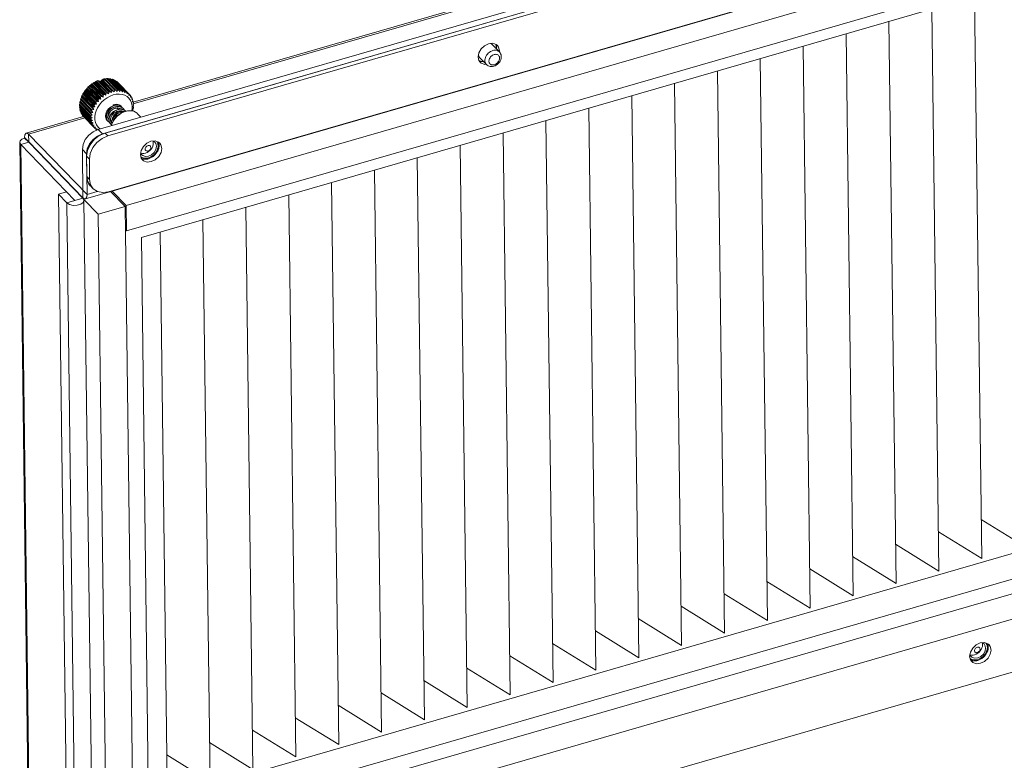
# Model space of a CAD drawing. Header units: millimetres. Extents: x 3925 to 5043, y -86 to 778.
# Tile 364 of 439: x 4934 to 4975, y 422 to 452. Entities that reach past the tile are written whole.
import ezdxf

# ---------------------------------------------------------------- set-up
doc = ezdxf.new("R2010")
doc.units = ezdxf.units.MM
doc.header["$LTSCALE"] = 46.255
for name, color, linetype in [('H30K-FOG-FILDXF_CONTINUOUS_LINE', 7, 'CONTINUOUS'), ('H30K-SPONGE-DXF_CONTINUOUS_LINE', 7, 'CONTINUOUS'), ('PIN-D3_L3-T1DXF_CONTINUOUS_LINE', 7, 'CONTINUOUS'), ('SW3DPS-52-39DXF_CONTINUOUS_LINE', 7, 'CONTINUOUS')]:
    doc.layers.add(name, color=color, linetype=linetype)

msp = doc.modelspace()

# ---------------------------------------------------------------- linework, layer by layer
at = {"layer": 'H30K-FOG-FILDXF_CONTINUOUS_LINE', "color": 7, "linetype": 'Continuous', "lineweight": 0}
for p, q in [((5006.523, 467.7262), (4937.4055, 447.7488)), ((5006.6958, 467.5481), (4937.5783, 447.5708)), ((4936.8733, 444.8811), (5007.3221, 465.2432)), ((5002.4289, 461.5621), (4939.1914, 443.2842)), ((4970.7994, 458.041), (4938.851, 448.8068)), ((4970.7475, 458.0995), (4938.8535, 448.8811)), ((4973.6924, 453.2562), (4973.9872, 429.9829)), ((4971.9173, 452.7432), (4972.2121, 429.4699)), ((4970.1422, 452.2301), (4970.437, 428.9568)), ((4968.3672, 451.717), (4968.6619, 428.4437)), ((4966.5921, 451.204), (4966.8868, 427.9307)), ((4964.817, 450.6909), (4965.1117, 427.4176)), ((4963.0419, 450.1779), (4963.3367, 426.9045)), ((4961.2668, 449.6648), (4961.5616, 426.3915)), ((4959.4917, 449.1517), (4959.7865, 425.8784)), ((4957.7166, 448.6387), (4958.0114, 425.3654)), ((4936.8001, 448.2876), (4934.4237, 447.6007)), ((4936.8529, 448.2293), (4934.5238, 447.5561)), ((4955.9415, 448.1256), (4956.2363, 424.8523)), ((4937.4055, 447.7488), (4937.5783, 447.5708)), ((4934.3553, 447.3974), (4934.3551, 447.4185)), ((4934.3551, 447.4185), (4934.5278, 447.2404)), ((4934.3553, 447.3974), (4934.528, 447.2194)), ((4934.5238, 447.5561), (4934.5278, 447.2404)), ((4936.9419, 445.0633), (4934.5238, 447.5561)), ((4934.528, 447.2194), (4934.5278, 447.2404)), ((4934.5278, 447.2404), (4936.7732, 444.9256)), ((4939.6589, 447.2676), (4939.7115, 447.2496)), ((4939.7115, 447.2496), (4939.748, 447.2193)), ((4954.1665, 447.6125), (4954.4612, 424.3392)), ((4934.1531, 447.2146), (4934.5025, 419.6227)), ((4934.1952, 447.1232), (4934.528, 447.2194)), ((4934.1952, 447.1232), (4934.5447, 419.5312)), ((4936.4406, 444.8084), (4934.1952, 447.1232)), ((4936.7735, 444.9046), (4934.528, 447.2194)), ((4936.7732, 444.9256), (4936.7479, 446.925)), ((4936.7479, 446.925), (4936.9206, 446.747)), ((4939.748, 447.2193), (4939.7849, 447.168)), ((4939.7849, 447.168), (4939.8118, 447.0545)), ((4952.3914, 447.0995), (4952.6861, 423.8262)), ((4936.9206, 446.747), (4936.9419, 445.0633)), ((4939.2464, 446.6671), (4939.2099, 446.6974)), ((4950.6163, 446.5864), (4950.911, 423.3131)), ((4948.8412, 446.0734), (4949.1359, 422.8)), ((4936.9419, 445.0633), (4937.3641, 445.1853)), ((4947.0661, 445.5603), (4947.3609, 422.287)), ((4935.7624, 445.0683), (4936.0952, 445.1645)), ((4935.7624, 445.0683), (4936.1118, 417.4764)), ((4936.1078, 444.7122), (4935.7624, 445.0683)), ((4936.1078, 444.7122), (4936.7735, 444.9046)), ((4936.839, 444.8815), (4936.7732, 444.9256)), ((4936.7735, 444.9046), (4936.8156, 444.8131)), ((4936.8156, 444.8131), (4937.1651, 417.2212)), ((4936.8733, 444.8813), (4936.839, 444.8815)), ((4945.291, 445.0472), (4945.5858, 421.7739)), ((4936.1078, 444.7122), (4936.4573, 417.1202)), ((4936.535, 444.6134), (4936.3682, 444.6092)), ((4943.5159, 444.5342), (4943.8107, 421.2609)), ((4941.7408, 444.0211), (4942.0356, 420.7478)), ((4939.1914, 443.2842), (4939.4881, 419.8595)), ((4939.9658, 443.508), (4940.2605, 420.2347)), ((4939.4881, 419.8595), (5002.7256, 438.1373)), ((5003.8484, 437.4057), (4938.8449, 418.6174)), ((4975.7623, 430.496), (4973.9666, 431.6077)), ((4973.9872, 429.9829), (4972.1915, 431.0947)), ((4972.2121, 429.4699), (4970.4164, 430.5816)), ((4970.437, 428.9568), (4968.6413, 430.0686)), ((4968.6619, 428.4437), (4966.8662, 429.5555)), ((4966.8868, 427.9307), (4965.0912, 429.0424)), ((4965.1117, 427.4176), (4963.3161, 428.5294)), ((4963.3367, 426.9045), (4961.541, 428.0163)), ((4961.5616, 426.3915), (4959.7659, 427.5032)), ((4959.7865, 425.8784), (4957.9908, 426.9902)), ((4958.0114, 425.3654), (4956.2157, 426.4771)), ((4973.9947, 426.4993), (4974.0473, 426.4814)), ((4974.0473, 426.4814), (4974.0838, 426.4511)), ((4974.0838, 426.4511), (4974.1208, 426.3998)), ((4974.1208, 426.3998), (4974.1476, 426.2863)), ((4956.2363, 424.8523), (4954.4406, 425.9641)), ((4973.5823, 425.8989), (4973.5458, 425.9291)), ((4954.4612, 424.3392), (4952.6655, 425.451)), ((4952.6861, 423.8262), (4950.8905, 424.9379)), ((4950.911, 423.3131), (4949.1154, 424.4249)), ((4949.1359, 422.8), (4947.3403, 423.9118)), ((4947.3609, 422.287), (4945.5652, 423.3987)), ((4945.5858, 421.7739), (4943.7901, 422.8857)), ((4943.8107, 421.2609), (4942.015, 422.3726)), ((4942.0356, 420.7478), (4940.2399, 421.8596))]:
    msp.add_line(p, q, dxfattribs=at)
for points in [[(4936.7479, 446.925), (4936.778, 447.1296), (4936.8703, 447.3329), (4937.0158, 447.5152), (4937.2002, 447.6585), (4937.4055, 447.7488)], [(4934.1532, 447.2146), (4934.1706, 447.2773), (4934.2411, 447.3471), (4934.3553, 447.3974)], [(4934.4237, 447.6005), (4934.4028, 447.5896), (4934.3667, 447.5257), (4934.3551, 447.4185)], [(4934.5238, 447.5561), (4934.458, 447.6002), (4934.4237, 447.6005)], [(4937.5783, 447.5708), (4937.373, 447.4804), (4937.1885, 447.3371), (4937.043, 447.1549), (4936.9507, 446.9515), (4936.9206, 446.747)], [(4934.1952, 447.1232), (4934.1545, 447.1986), (4934.1532, 447.2146)], [(4939.8118, 447.0545), (4939.788, 446.9264), (4939.7171, 446.8031), (4939.61, 446.7035), (4939.483, 446.6427), (4939.3553, 446.6299), (4939.2464, 446.6671)], [(4939.2099, 446.6974), (4939.173, 446.7487), (4939.1642, 446.7859)], [(4936.8156, 444.8131), (4936.7832, 444.7291), (4936.6831, 444.6562), (4936.535, 444.6134)], [(4936.9419, 445.0633), (4936.9303, 444.956), (4936.8942, 444.8922), (4936.8733, 444.8813)], [(4936.3682, 444.6092), (4936.2157, 444.6445), (4936.1078, 444.7122)], [(4974.1476, 426.2863), (4974.1238, 426.1582), (4974.053, 426.0349), (4973.9459, 425.9353), (4973.8188, 425.8744), (4973.6911, 425.8616), (4973.5823, 425.8989)], [(4973.5458, 425.9291), (4973.5088, 425.9804), (4973.5, 426.0177)]]:
    msp.add_lwpolyline(points, dxfattribs=at)
at = {"layer": 'H30K-SPONGE-DXF_CONTINUOUS_LINE', "color": 7, "linetype": 'Continuous', "lineweight": 0}
for p, q in [((5006.5848, 467.5161), (4937.6892, 447.6028)), ((5006.5848, 467.5161), (4937.6892, 447.6028)), ((5006.7, 467.3974), (4937.8044, 447.4841)), ((4937.8337, 445.169), (5006.7293, 465.0823)), ((5003.9279, 463.4997), (4938.5603, 444.6062)), ((4938.5737, 443.5539), (5003.9413, 462.4474)), ((4953.1609, 450.9226), (4953.2554, 451.087)), ((4953.8668, 451.2739), (4953.9015, 451.127)), ((4953.9015, 451.127), (4953.8942, 451.0874)), ((4954.0167, 451.0083), (4954.0085, 450.9642)), ((4953.2929, 450.5607), (4953.1639, 450.6048)), ((4953.2933, 450.5607), (4953.2821, 450.562)), ((4953.3542, 450.5669), (4953.2929, 450.5607)), ((4953.3612, 450.5596), (4953.3446, 450.5588)), ((4953.4757, 450.4488), (4953.408, 450.442)), ((4937.8044, 447.4841), (4937.6892, 447.6028)), ((4939.5888, 447.2606), (4939.759, 447.2776)), ((4939.888, 447.2335), (4939.9227, 447.0866)), ((4934.5362, 447.2112), (4934.5518, 447.2157)), ((4939.1503, 446.7114), (4939.1821, 446.8822)), ((4939.1821, 446.8822), (4939.2765, 447.0466)), ((4936.9219, 446.6418), (4936.9326, 445.7999)), ((4936.9219, 446.6418), (4936.9326, 445.7999)), ((4937.0371, 446.523), (4936.9219, 446.6418)), ((4937.0371, 446.523), (4937.0477, 445.6812)), ((4939.3141, 446.5204), (4939.1851, 446.5645)), ((4939.3145, 446.5203), (4939.3033, 446.5216)), ((4939.4843, 446.5374), (4939.3141, 446.5204)), ((4939.5994, 446.4187), (4939.4292, 446.4017)), ((4936.9735, 445.5832), (4936.9326, 445.7999)), ((4937.0477, 445.6812), (4936.9326, 445.7999)), ((4936.9395, 445.7119), (4936.9477, 445.7201)), ((4936.9737, 445.5827), (4936.9702, 445.5917)), ((4937.0477, 445.6812), (4937.0886, 445.4645)), ((4937.0811, 445.4151), (4936.9735, 445.5832)), ((4937.1963, 445.2964), (4937.0811, 445.4151)), ((4937.0886, 445.4645), (4937.1963, 445.2964)), ((4937.9147, 445.1821), (4938.5164, 444.5618)), ((4937.9147, 445.1821), (4937.9406, 445.1554)), ((4937.9827, 445.2017), (4938.5603, 444.6062)), ((4936.8283, 444.8376), (4937.4069, 444.2412)), ((4937.5932, 445.1357), (4937.8337, 445.169)), ((4937.4069, 444.2412), (4938.5164, 444.5618)), ((4938.5164, 444.5618), (4938.8655, 416.9909)), ((4938.5603, 444.6062), (4938.5737, 443.5539)), ((4937.7561, 416.6703), (4937.4069, 444.2412)), ((4938.5285, 443.6004), (4938.5737, 443.5539)), ((5004.2646, 436.918), (4938.897, 418.0245)), ((4938.9103, 416.9722), (5004.2779, 435.8657)), ((4938.221, 414.5885), (5007.1166, 434.5017)), ((4973.9246, 426.4923), (4974.0949, 426.5094)), ((4974.2238, 426.4653), (4974.2586, 426.3184)), ((4973.4862, 425.9431), (4973.5179, 426.114)), ((4973.5179, 426.114), (4973.6124, 426.2783)), ((4973.6499, 425.7521), (4973.521, 425.7962)), ((4973.6503, 425.7521), (4973.6392, 425.7534)), ((4973.8201, 425.7692), (4973.6499, 425.7521)), ((4973.9353, 425.6505), (4973.7651, 425.6334))]:
    msp.add_line(p, q, dxfattribs=at)
for points in [[(4953.2554, 451.087), (4953.3982, 451.2198), (4953.5676, 451.3009)], [(4953.5676, 451.3009), (4953.7378, 451.318), (4953.8829, 451.2683), (4953.9316, 451.228)], [(4953.2142, 450.5321), (4953.165, 450.6004), (4953.1292, 450.7517), (4953.1609, 450.9226)], [(4953.8681, 451.2735), (4953.8699, 451.2699), (4953.8716, 451.2662), (4953.8732, 451.2626), (4953.8749, 451.2589), (4953.8764, 451.2551), (4953.8782, 451.2508)], [(4953.8782, 451.2508), (4953.8829, 451.238), (4953.8871, 451.225), (4953.8907, 451.2117), (4953.8939, 451.1981), (4953.8965, 451.1843), (4953.8986, 451.1703)], [(4953.8986, 451.1703), (4953.8992, 451.1646), (4953.9, 451.1575), (4953.9006, 451.1503), (4953.901, 451.143), (4953.9013, 451.1358), (4953.9015, 451.1274)], [(4953.9015, 451.1274), (4953.9016, 451.1201), (4953.9015, 451.1127), (4953.9012, 451.1052), (4953.9009, 451.0978), (4953.9004, 451.0903), (4953.8996, 451.0818)], [(4953.9316, 451.228), (4953.9809, 451.1596), (4954.0167, 451.0083)], [(4953.1863, 450.5892), (4953.1839, 450.5903), (4953.1802, 450.592), (4953.1766, 450.5938), (4953.173, 450.5956), (4953.1695, 450.5975), (4953.1653, 450.5998)], [(4953.2319, 450.5724), (4953.2253, 450.5743), (4953.2174, 450.5769), (4953.2097, 450.5796), (4953.202, 450.5825), (4953.1945, 450.5856), (4953.1863, 450.5892)], [(4953.408, 450.442), (4953.2629, 450.4917), (4953.2142, 450.5321)], [(4953.2821, 450.562), (4953.2736, 450.5632), (4953.2652, 450.5647), (4953.2569, 450.5663), (4953.2487, 450.5681), (4953.2405, 450.57), (4953.2319, 450.5724)], [(4953.3446, 450.5588), (4953.3371, 450.5587), (4953.3282, 450.5587), (4953.3193, 450.5589), (4953.3105, 450.5593), (4953.3018, 450.5599), (4953.2933, 450.5607)], [(4936.9219, 446.6418), (4936.9571, 446.8804), (4937.0648, 447.1176), (4937.2345, 447.3302), (4937.4497, 447.4974), (4937.6892, 447.6028)], [(4937.8044, 447.4841), (4937.5648, 447.3787), (4937.3497, 447.2115), (4937.1799, 446.9989), (4937.0722, 446.7617), (4937.0371, 446.523)], [(4937.0645, 447.1172), (4937.0888, 447.1549), (4937.1149, 447.1919), (4937.1425, 447.228), (4937.1716, 447.263), (4937.2022, 447.297), (4937.2342, 447.3299)], [(4937.2342, 447.3299), (4937.2652, 447.3594), (4937.2995, 447.3897), (4937.3349, 447.4185), (4937.3713, 447.4458), (4937.4086, 447.4716), (4937.449, 447.497)], [(4937.449, 447.497), (4937.4879, 447.5193), (4937.5273, 447.5398), (4937.5672, 447.5584), (4937.6074, 447.5751), (4937.6479, 447.5899), (4937.6892, 447.6028)], [(4939.2765, 447.0466), (4939.4194, 447.1794), (4939.5888, 447.2606)], [(4939.759, 447.2776), (4939.9041, 447.228), (4939.9528, 447.1876)], [(4939.8893, 447.2331), (4939.8966, 447.2173), (4939.9029, 447.2009), (4939.9085, 447.1839), (4939.9131, 447.1666), (4939.9168, 447.1488), (4939.9197, 447.1299)], [(4936.9219, 446.6418), (4936.9224, 446.678), (4936.925, 446.7173), (4936.9297, 446.7571), (4936.9364, 446.7971), (4936.9453, 446.8374), (4936.9569, 446.8797)], [(4936.9569, 446.8797), (4936.97, 446.92), (4936.985, 446.9601), (4937.0021, 447), (4937.021, 447.0395), (4937.0418, 447.0785), (4937.0645, 447.1172)], [(4939.9227, 447.0866), (4939.891, 446.9158), (4939.7965, 446.7514), (4939.6537, 446.6185), (4939.4843, 446.5374)], [(4939.9528, 447.1876), (4940.0021, 447.1192), (4940.0379, 446.9679), (4940.0061, 446.7971), (4939.9117, 446.6327), (4939.7689, 446.4998), (4939.5994, 446.4187)], [(4939.8911, 446.916), (4939.8799, 446.8886), (4939.8664, 446.8599), (4939.8512, 446.8317), (4939.8353, 446.8055), (4939.817, 446.7785), (4939.7968, 446.7517)], [(4939.9187, 447.0237), (4939.9161, 447.007), (4939.9126, 446.9886), (4939.9082, 446.9702), (4939.9036, 446.9533), (4939.8978, 446.9349), (4939.8911, 446.916)], [(4939.9227, 447.0871), (4939.9227, 447.0768), (4939.9225, 447.0664), (4939.922, 447.0559), (4939.9212, 447.0454), (4939.9201, 447.0348), (4939.9187, 447.0237)], [(4939.9197, 447.1299), (4939.9204, 447.1242), (4939.9211, 447.1171), (4939.9217, 447.1099), (4939.9222, 447.1027), (4939.9225, 447.0954), (4939.9227, 447.0871)], [(4939.2354, 446.4917), (4939.1862, 446.5601), (4939.1503, 446.7114)], [(4939.3033, 446.5216), (4939.2836, 446.5248), (4939.263, 446.5293), (4939.243, 446.535), (4939.2237, 446.5419), (4939.205, 446.5499), (4939.1865, 446.5594)], [(4939.4292, 446.4017), (4939.2841, 446.4513), (4939.2354, 446.4917)], [(4939.4102, 446.5219), (4939.3949, 446.5202), (4939.3783, 446.519), (4939.3618, 446.5184), (4939.3469, 446.5184), (4939.3307, 446.519), (4939.3145, 446.5203)], [(4939.4843, 446.5374), (4939.4734, 446.5344), (4939.4611, 446.5313), (4939.4487, 446.5285), (4939.4363, 446.526), (4939.424, 446.5239), (4939.4102, 446.5219)], [(4939.6541, 446.6188), (4939.6282, 446.6019), (4939.6002, 446.5856), (4939.5716, 446.5709), (4939.5426, 446.558), (4939.5134, 446.5467), (4939.4843, 446.5374)], [(4939.7968, 446.7517), (4939.7767, 446.7277), (4939.7542, 446.7034), (4939.7305, 446.6802), (4939.7071, 446.6593), (4939.6814, 446.6386), (4939.6541, 446.6188)], [(4936.9702, 445.5917), (4936.9594, 445.6234), (4936.9504, 445.656), (4936.9428, 445.6919), (4936.9376, 445.7262), (4936.9342, 445.7612), (4936.9326, 445.7999)], [(4937.0326, 445.4735), (4937.0223, 445.4887), (4937.0112, 445.5064), (4937.0009, 445.5245), (4936.9912, 445.5432), (4936.9823, 445.5623), (4936.9737, 445.5827)], [(4937.0811, 445.4151), (4937.0733, 445.4234), (4937.0641, 445.4336), (4937.0566, 445.4424), (4937.0479, 445.4531), (4937.0409, 445.4621), (4937.0326, 445.4735)], [(4937.1963, 445.2964), (4937.3754, 445.1778), (4937.5932, 445.1357)], [(4973.6124, 426.2783), (4973.7552, 426.4112), (4973.9246, 426.4923)], [(4974.0949, 426.5094), (4974.24, 426.4597), (4974.2887, 426.4193)], [(4974.2252, 426.4649), (4974.2324, 426.449), (4974.2388, 426.4326), (4974.2443, 426.4157), (4974.2489, 426.3983), (4974.2527, 426.3805), (4974.2556, 426.3617)], [(4974.2586, 426.3184), (4974.2268, 426.1475), (4974.1324, 425.9832), (4973.9896, 425.8503), (4973.8201, 425.7692)], [(4974.2887, 426.4193), (4974.3379, 426.351), (4974.3737, 426.1997), (4974.342, 426.0288), (4974.2475, 425.8645), (4974.1047, 425.7316), (4973.9353, 425.6505)], [(4974.2269, 426.1478), (4974.2158, 426.1203), (4974.2023, 426.0917), (4974.1871, 426.0635), (4974.1712, 426.0373), (4974.1529, 426.0103), (4974.1326, 425.9835)], [(4974.2546, 426.2555), (4974.252, 426.2388), (4974.2484, 426.2204), (4974.2441, 426.202), (4974.2394, 426.1851), (4974.2336, 426.1667), (4974.2269, 426.1478)], [(4974.2586, 426.3188), (4974.2586, 426.3085), (4974.2583, 426.2981), (4974.2578, 426.2877), (4974.257, 426.2772), (4974.256, 426.2666), (4974.2546, 426.2555)], [(4974.2556, 426.3617), (4974.2563, 426.356), (4974.257, 426.3489), (4974.2576, 426.3417), (4974.2581, 426.3344), (4974.2584, 426.3272), (4974.2586, 426.3188)], [(4973.5713, 425.7234), (4973.522, 425.7918), (4973.4862, 425.9431)], [(4973.6392, 425.7534), (4973.6195, 425.7566), (4973.5989, 425.7611), (4973.5789, 425.7668), (4973.5595, 425.7737), (4973.5409, 425.7817), (4973.5223, 425.7912)], [(4973.7651, 425.6334), (4973.6199, 425.6831), (4973.5713, 425.7234)], [(4973.7461, 425.7537), (4973.7308, 425.752), (4973.7141, 425.7507), (4973.6976, 425.7501), (4973.6827, 425.7501), (4973.6666, 425.7508), (4973.6503, 425.7521)], [(4973.8201, 425.7692), (4973.8093, 425.7662), (4973.7969, 425.763), (4973.7845, 425.7602), (4973.7722, 425.7578), (4973.7599, 425.7557), (4973.7461, 425.7537)], [(4973.99, 425.8506), (4973.964, 425.8337), (4973.936, 425.8174), (4973.9075, 425.8027), (4973.8785, 425.7897), (4973.8492, 425.7785), (4973.8201, 425.7692)], [(4974.1326, 425.9835), (4974.1125, 425.9595), (4974.0901, 425.9352), (4974.0664, 425.9119), (4974.0429, 425.8911), (4974.0172, 425.8703), (4973.99, 425.8506)]]:
    msp.add_lwpolyline(points, dxfattribs=at)
at = {"layer": 'PIN-D3_L3-T1DXF_CONTINUOUS_LINE', "color": 7, "linetype": 'Continuous', "lineweight": 0}
for p, q in [((4953.7269, 451.2598), (4954.0148, 450.963)), ((4953.8989, 451.0825), (4953.9009, 451.098)), ((4953.1886, 450.7376), (4953.1715, 450.7576)), ((4953.1886, 450.7376), (4953.4765, 450.4408)), ((4953.3605, 450.5604), (4953.3432, 450.5588))]:
    msp.add_line(p, q, dxfattribs=at)
for points in [[(4953.7269, 451.2598), (4953.7155, 451.2708), (4953.6812, 451.2956), (4953.6515, 451.3093)], [(4953.4765, 450.4408), (4953.4594, 450.4608), (4953.4373, 450.4971), (4953.4221, 450.5379), (4953.414, 450.5824), (4953.4135, 450.6296), (4953.4203, 450.6784), (4953.4344, 450.7277), (4953.4554, 450.7765), (4953.4829, 450.8236), (4953.5163, 450.8679), (4953.5549, 450.9086), (4953.5976, 450.9446), (4953.6437, 450.9753), (4953.6921, 450.9998), (4953.7417, 451.0176)], [(4953.7417, 451.0176), (4953.7913, 451.0285), (4953.8399, 451.032), (4953.8865, 451.0281), (4953.9298, 451.017), (4953.9691, 450.9988), (4954.0034, 450.974), (4954.0148, 450.963)], [(4953.783, 450.3714), (4953.8361, 450.3909), (4953.8869, 450.418), (4953.9345, 450.4521), (4953.9773, 450.4919), (4954.0145, 450.5367), (4954.0451, 450.5853), (4954.0686, 450.6365), (4954.0843, 450.6893), (4954.0918, 450.7416), (4954.0912, 450.7931), (4954.0828, 450.8411), (4954.0668, 450.8864), (4954.0441, 450.927), (4954.0148, 450.963)], [(4953.9009, 451.098), (4953.9001, 451.1554), (4953.8912, 451.2099), (4953.8741, 451.2605)], [(4953.1715, 450.7576), (4953.1494, 450.7938), (4953.1411, 450.8161)], [(4953.3432, 450.5588), (4953.2859, 450.5615), (4953.2318, 450.5724), (4953.1819, 450.5912)], [(4953.8059, 450.4321), (4953.7728, 450.4249), (4953.7404, 450.4226), (4953.7094, 450.4251), (4953.6804, 450.4326), (4953.6543, 450.4447), (4953.6314, 450.4612), (4953.6124, 450.4818), (4953.5977, 450.506), (4953.5875, 450.5332), (4953.5822, 450.5629), (4953.5818, 450.5944), (4953.5863, 450.6269), (4953.5957, 450.6598), (4953.6097, 450.6923), (4953.6281, 450.7237), (4953.6504, 450.7533), (4953.676, 450.7804), (4953.7046, 450.8044), (4953.7353, 450.8248), (4953.7675, 450.8411), (4953.8006, 450.8531)], [(4953.8006, 450.8531), (4953.8337, 450.8603), (4953.8661, 450.8626), (4953.8971, 450.86), (4953.926, 450.8526), (4953.9522, 450.8405), (4953.975, 450.824), (4953.994, 450.8034), (4954.0088, 450.7792), (4954.019, 450.7519), (4954.0243, 450.7223), (4954.0247, 450.6908), (4954.0201, 450.6583), (4954.0107, 450.6254), (4953.9967, 450.5929), (4953.9784, 450.5615), (4953.9561, 450.5319), (4953.9304, 450.5048), (4953.9019, 450.4808), (4953.8712, 450.4604), (4953.8389, 450.444), (4953.8059, 450.4321)], [(4953.4765, 450.4408), (4953.5091, 450.4123), (4953.5466, 450.389), (4953.5883, 450.3716), (4953.6338, 450.3608), (4953.6822, 450.3569), (4953.7324, 450.3605), (4953.783, 450.3714)]]:
    msp.add_lwpolyline(points, dxfattribs=at)
at = {"layer": 'SW3DPS-52-39DXF_CONTINUOUS_LINE', "color": 7, "linetype": 'Continuous', "lineweight": 0}
for p, q in [((4937.6506, 449.1976), (4937.19, 449.6725)), ((4937.2185, 449.6846), (4937.7199, 449.1678)), ((4937.7231, 449.2419), (4937.2625, 449.7167)), ((4937.7685, 449.2663), (4937.3079, 449.7411)), ((4937.3327, 449.746), (4937.834, 449.2292)), ((4937.3867, 449.7778), (4937.3832, 449.7763)), ((4937.8438, 449.3015), (4937.3832, 449.7763)), ((4937.4241, 449.7392), (4937.3867, 449.7778)), ((4937.8906, 449.3201), (4937.4674, 449.7564)), ((4937.5079, 449.7332), (4937.4674, 449.7564)), ((4937.5441, 449.7818), (4937.5079, 449.7332)), ((4937.5079, 449.7332), (4937.9514, 449.276)), ((4937.9672, 449.3456), (4937.5441, 449.7818)), ((4937.6036, 449.838), (4937.557, 449.7986)), ((4937.5573, 449.7855), (4937.557, 449.7986)), ((4938.0143, 449.3581), (4937.5912, 449.7943)), ((4937.6263, 449.7646), (4937.5912, 449.7943)), ((4937.6303, 449.8481), (4937.6036, 449.838)), ((4937.6499, 449.7902), (4937.6036, 449.838)), ((4937.6499, 449.7902), (4937.6263, 449.7646)), ((4937.6263, 449.7646), (4938.0698, 449.3074)), ((4938.0909, 449.3733), (4937.6303, 449.8481)), ((4938.1374, 449.3794), (4937.6768, 449.8543)), ((4938.2123, 449.3841), (4937.7517, 449.8589)), ((4938.2575, 449.3837), (4937.7969, 449.8586)), ((4938.3293, 449.3778), (4937.8687, 449.8526)), ((4938.3721, 449.3709), (4937.9115, 449.8457)), ((4937.9788, 449.8293), (4937.9323, 449.8243)), ((4938.4394, 449.3545), (4937.9788, 449.8293)), ((4938.479, 449.3412), (4938.0184, 449.816)), ((4938.08, 449.7894), (4938.0448, 449.7889)), ((4938.5406, 449.3146), (4938.08, 449.7894)), ((4938.5763, 449.2952), (4938.1157, 449.7701)), ((4938.1702, 449.7338), (4938.1493, 449.7354)), ((4938.6308, 449.2589), (4938.1702, 449.7338)), ((4938.6619, 449.2338), (4938.2013, 449.7087)), ((4937.2637, 448.8051), (4936.8031, 449.2799)), ((4936.8367, 449.3215), (4937.338, 448.8047)), ((4937.3117, 448.8755), (4936.8511, 449.3503)), ((4937.3437, 448.9173), (4936.8831, 449.3921)), ((4936.917, 449.4266), (4937.4183, 448.9098)), ((4937.3996, 448.9829), (4936.939, 449.4577)), ((4937.4361, 449.0214), (4936.9755, 449.4962)), ((4937.0086, 449.5233), (4937.51, 449.0065)), ((4937.4988, 449.081), (4937.0382, 449.5558)), ((4937.539, 449.1155), (4937.0784, 449.5903)), ((4937.1098, 449.6099), (4937.6111, 449.0931)), ((4937.6073, 449.1679), (4937.1467, 449.6427)), ((4937.7685, 449.2663), (4937.834, 449.2292)), ((4937.8906, 449.3201), (4937.9514, 449.276)), ((4937.9514, 449.276), (4937.9641, 449.3316)), ((4937.9641, 449.3316), (4937.9672, 449.3456)), ((4938.0143, 449.3581), (4938.0698, 449.3074)), ((4938.1374, 449.3794), (4938.1868, 449.3228)), ((4938.2478, 449.6634), (4938.2447, 449.664)), ((4938.7084, 449.1886), (4938.2478, 449.6634)), ((4938.2575, 449.3837), (4938.3001, 449.3218)), ((4938.3721, 449.3709), (4938.4076, 449.3045)), ((4938.479, 449.3412), (4938.5072, 449.2712)), ((4938.5763, 449.2952), (4938.5969, 449.2226)), ((4937.1033, 448.3962), (4936.6427, 448.871)), ((4937.1121, 448.4427), (4936.6515, 448.9175)), ((4936.671, 448.9936), (4936.678, 448.9776)), ((4937.1316, 448.5188), (4936.671, 448.9936)), ((4936.678, 448.9776), (4937.1793, 448.4608)), ((4937.1467, 448.5655), (4936.6861, 449.0403)), ((4937.1764, 448.6411), (4936.7158, 449.116)), ((4936.716, 449.0948), (4937.2173, 448.578)), ((4937.1976, 448.6871), (4936.737, 449.1619)), ((4936.7693, 449.2102), (4937.2706, 448.6934)), ((4937.2368, 448.7608), (4936.7762, 449.2356)), ((4937.338, 448.8047), (4937.3117, 448.8755)), ((4937.4183, 448.9098), (4937.3996, 448.9829)), ((4937.539, 449.1155), (4937.6111, 449.0931)), ((4937.6506, 449.1976), (4937.7199, 449.1678)), ((4938.7343, 449.1583), (4938.7399, 449.0834)), ((4938.7718, 449.1049), (4938.7355, 449.1423)), ((4938.7914, 449.0388), (4938.7904, 448.9956)), ((4938.7919, 449.07), (4938.7914, 449.0388)), ((4938.8198, 449.0096), (4938.7914, 449.0388)), ((4938.829, 448.9275), (4938.8255, 448.8978)), ((4938.8337, 448.9706), (4938.829, 448.9275)), ((4938.8514, 448.9044), (4938.829, 448.9275)), ((4938.859, 448.8622), (4938.8483, 448.8096)), ((4937.092, 448.2757), (4936.6314, 448.7505)), ((4937.0937, 448.2031), (4936.6331, 448.6779)), ((4937.0943, 448.3211), (4936.6337, 448.7959)), ((4937.0981, 448.1596), (4936.6375, 448.6345)), ((4936.6574, 448.6139), (4936.6498, 448.5658)), ((4937.1104, 448.0909), (4936.6498, 448.5658)), ((4937.1212, 448.0503), (4936.6606, 448.5251)), ((4936.6858, 448.4992), (4936.6834, 448.4616)), ((4937.144, 447.9868), (4936.6834, 448.4616)), ((4937.1793, 448.4608), (4937.1316, 448.5188)), ((4937.2173, 448.578), (4937.1764, 448.6411)), ((4937.2706, 448.6934), (4937.2368, 448.7608)), ((4937.9859, 448.644), (4938.0168, 448.6612)), ((4938.0517, 448.6757), (4937.9946, 448.6493)), ((4938.0893, 448.7887), (4938.0352, 448.7773)), ((4938.1107, 448.6943), (4938.0517, 448.6757)), ((4938.2472, 448.702), (4938.3036, 448.6932)), ((4938.2609, 448.7689), (4938.306, 448.7462)), ((4938.2906, 448.7385), (4938.3357, 448.7157)), ((4938.3036, 448.6932), (4938.3557, 448.6754)), ((4938.3148, 448.6249), (4938.3553, 448.6045)), ((4938.3357, 448.7157), (4938.3745, 448.6851)), ((4938.3404, 448.612), (4938.3504, 448.5889)), ((4938.3414, 448.6115), (4938.3519, 448.5887)), ((4938.3498, 448.7107), (4938.35, 448.7105)), ((4938.3613, 448.698), (4938.3498, 448.7107)), ((4938.3553, 448.6045), (4938.3795, 448.5858)), ((4938.3557, 448.6754), (4938.402, 448.6494)), ((4938.3607, 448.6003), (4938.3678, 448.587)), ((4938.3631, 448.6954), (4938.3613, 448.698)), ((4938.3793, 448.6802), (4938.3636, 448.695)), ((4938.3745, 448.6851), (4938.3791, 448.6804)), ((4938.3791, 448.6804), (4938.3793, 448.6802)), ((4938.3904, 448.668), (4938.3791, 448.6804)), ((4938.4066, 448.6449), (4938.3904, 448.668)), ((4938.402, 448.6494), (4938.442, 448.6156)), ((4938.4422, 448.6154), (4938.4278, 448.6292)), ((4938.4352, 448.5717), (4938.4855, 448.5509)), ((4938.4395, 448.5026), (4938.4466, 448.4969)), ((4938.4417, 448.5015), (4938.4422, 448.5004)), ((4938.442, 448.6156), (4938.4422, 448.6154)), ((4938.4531, 448.6035), (4938.442, 448.6156)), ((4938.4421, 448.5049), (4938.4443, 448.4987)), ((4938.4466, 448.4969), (4938.4661, 448.4767)), ((4938.4855, 448.5509), (4938.5303, 448.5216)), ((4938.5303, 448.5216), (4938.549, 448.5046)), ((4938.8333, 448.5642), (4938.8436, 448.551)), ((4938.8483, 448.8096), (4938.8446, 448.7919)), ((4938.8571, 448.7129), (4938.8472, 448.6799)), ((4938.8472, 448.6799), (4938.8634, 448.6728)), ((4938.866, 448.7914), (4938.8483, 448.8096)), ((4938.8634, 448.6728), (4938.8494, 448.6872)), ((4938.8671, 448.7468), (4938.8571, 448.7129)), ((4937.1611, 447.9498), (4936.7005, 448.4246)), ((4936.7326, 448.3915), (4936.7333, 448.3676)), ((4937.1939, 447.8928), (4936.7333, 448.3676)), ((4937.2169, 447.86), (4936.7563, 448.3349)), ((4936.7976, 448.2923), (4936.7985, 448.2854)), ((4936.7985, 448.2854), (4937.2623, 447.8072)), ((4937.1516, 448.2299), (4937.092, 448.2757)), ((4937.1625, 448.1207), (4937.0981, 448.1596)), ((4937.1573, 448.344), (4937.1033, 448.3962)), ((4937.1897, 448.0186), (4937.1212, 448.0503)), ((4937.751, 448.1569), (4937.7288, 448.1995)), ((4937.736, 448.2761), (4937.736, 448.2765)), ((4937.777, 448.1247), (4937.751, 448.1569)), ((4937.7627, 448.1408), (4937.7772, 448.1244)), ((4937.7697, 448.1436), (4937.7948, 448.1072)), ((4937.7772, 448.1244), (4937.777, 448.1247)), ((4937.8063, 448.0944), (4937.7801, 448.127)), ((4937.7948, 448.1072), (4937.8065, 448.0942)), ((4937.7994, 448.2768), (4937.7993, 448.2755)), ((4937.8023, 448.2414), (4937.7995, 448.277)), ((4937.8065, 448.0942), (4937.8063, 448.0944)), ((4937.8469, 448.144), (4937.8262, 448.1727)), ((4937.8494, 448.1478), (4937.8385, 448.1556)), ((4937.8493, 448.1469), (4937.8402, 448.1544)), ((4937.8491, 448.1416), (4937.8469, 448.144)), ((4937.912, 448.1484), (4937.9153, 448.1914)), ((4937.9131, 448.1637), (4937.919, 448.1623)), ((4937.9275, 448.1168), (4937.9151, 448.1192)), ((4937.9286, 448.1137), (4937.9153, 448.1173)), ((4937.9167, 448.1793), (4937.9188, 448.2058)), ((4939.1741, 448.26), (4939.036, 448.4023)), ((4937.2326, 447.9255), (4937.1611, 447.9498)), ((4937.2905, 447.8433), (4937.2169, 447.86)), ((4937.3621, 447.7735), (4937.2876, 447.7828)), ((4937.3382, 447.742), (4937.3001, 447.7813)), ((4937.3964, 447.849), (4937.4774, 447.7769)), ((4937.9061, 447.9918), (4937.8801, 448.0282)), ((4937.8968, 448.0027), (4937.9112, 447.9863)), ((4937.911, 447.9865), (4937.9061, 447.9918)), ((4937.9112, 447.9863), (4937.911, 447.9865)), ((4937.9619, 448.0257), (4937.9564, 448.0309)), ((4937.9568, 448.0305), (4937.9564, 448.0309))]:
    msp.add_line(p, q, dxfattribs=at)
for points in [[(4937.19, 449.6725), (4937.1682, 449.6578), (4937.1467, 449.6427)], [(4937.2185, 449.6846), (4937.2043, 449.6787), (4937.19, 449.6725)], [(4937.2625, 449.7167), (4937.2402, 449.7006), (4937.2185, 449.6846)], [(4937.3079, 449.7411), (4937.2851, 449.7292), (4937.2625, 449.7167)], [(4937.3327, 449.746), (4937.3204, 449.7437), (4937.3079, 449.7411)], [(4937.3832, 449.7763), (4937.3576, 449.7611), (4937.3327, 449.746)], [(4937.4241, 449.7392), (4937.4458, 449.748), (4937.4674, 449.7564)], [(4937.5441, 449.7818), (4937.5676, 449.7884), (4937.5912, 449.7943)], [(4937.6768, 449.8543), (4937.6536, 449.8515), (4937.6303, 449.8481)], [(4937.7517, 449.8589), (4937.7181, 449.8493), (4937.6898, 449.8409)], [(4937.7969, 449.8586), (4937.7744, 449.8591), (4937.7517, 449.8589)], [(4937.8687, 449.8526), (4937.8333, 449.8456), (4937.8133, 449.8416)], [(4937.9115, 449.8457), (4937.8902, 449.8495), (4937.8687, 449.8526)], [(4938.0184, 449.816), (4937.9988, 449.823), (4937.9788, 449.8293)], [(4938.1157, 449.7701), (4938.098, 449.78), (4938.08, 449.7894)], [(4938.2013, 449.7087), (4938.186, 449.7215), (4938.1702, 449.7338)], [(4936.8031, 449.2799), (4936.7894, 449.2579), (4936.7762, 449.2356)], [(4936.8367, 449.3215), (4936.82, 449.3011), (4936.8031, 449.2799)], [(4936.8511, 449.3503), (4936.8437, 449.3359), (4936.8367, 449.3215)], [(4936.8831, 449.3921), (4936.8669, 449.3713), (4936.8511, 449.3503)], [(4936.917, 449.4266), (4936.9001, 449.4097), (4936.8831, 449.3921)], [(4936.939, 449.4577), (4936.9278, 449.4421), (4936.917, 449.4266)], [(4936.9755, 449.4962), (4936.957, 449.4772), (4936.939, 449.4577)], [(4937.0086, 449.5233), (4936.9921, 449.5101), (4936.9755, 449.4962)], [(4937.0382, 449.5558), (4937.0231, 449.5395), (4937.0086, 449.5233)], [(4937.0784, 449.5903), (4937.0581, 449.5733), (4937.0382, 449.5558)], [(4937.1098, 449.6099), (4937.0942, 449.6003), (4937.0784, 449.5903)], [(4937.1467, 449.6427), (4937.1279, 449.6262), (4937.1098, 449.6099)], [(4937.7685, 449.2663), (4937.7457, 449.2544), (4937.7231, 449.2419)], [(4937.834, 449.2292), (4937.839, 449.2648), (4937.8438, 449.3015)], [(4937.8906, 449.3201), (4937.8672, 449.3111), (4937.8438, 449.3015)], [(4938.0143, 449.3581), (4937.9908, 449.3521), (4937.9672, 449.3456)], [(4938.0698, 449.3074), (4938.0803, 449.3399), (4938.0909, 449.3733)], [(4938.1374, 449.3794), (4938.1142, 449.3767), (4938.0909, 449.3733)], [(4938.1868, 449.3228), (4938.1995, 449.353), (4938.2123, 449.3841)], [(4938.2575, 449.3837), (4938.235, 449.3842), (4938.2123, 449.3841)], [(4938.3001, 449.3218), (4938.3146, 449.3494), (4938.3293, 449.3778)], [(4938.3721, 449.3709), (4938.3508, 449.3747), (4938.3293, 449.3778)], [(4938.4076, 449.3045), (4938.4234, 449.3291), (4938.4394, 449.3545)], [(4938.479, 449.3412), (4938.4594, 449.3481), (4938.4394, 449.3545)], [(4938.5072, 449.2712), (4938.5238, 449.2926), (4938.5406, 449.3146)], [(4938.5763, 449.2952), (4938.5586, 449.3052), (4938.5406, 449.3146)], [(4938.5969, 449.2226), (4938.6138, 449.2405), (4938.6308, 449.2589)], [(4938.6619, 449.2338), (4938.6466, 449.2467), (4938.6308, 449.2589)], [(4936.6551, 448.8583), (4936.6448, 448.8288), (4936.6337, 448.7959)], [(4936.6515, 448.9175), (4936.6468, 448.8943), (4936.6427, 448.871)], [(4936.678, 448.9776), (4936.6648, 448.948), (4936.6515, 448.9175)], [(4936.6861, 449.0403), (4936.6783, 449.017), (4936.671, 448.9936)], [(4936.716, 449.0948), (4936.7011, 449.068), (4936.6861, 449.0403)], [(4936.737, 449.1619), (4936.7261, 449.139), (4936.7158, 449.116)], [(4936.7158, 449.116), (4936.7158, 449.1054), (4936.716, 449.0948)], [(4936.7693, 449.2102), (4936.7532, 449.1865), (4936.737, 449.1619)], [(4936.7762, 449.2356), (4936.7726, 449.2229), (4936.7693, 449.2102)], [(4938.0198, 449.1791), (4937.8923, 449.131), (4937.7687, 449.0641), (4937.6524, 448.9803), (4937.5466, 448.8819), (4937.4541, 448.7716), (4937.3776, 448.6523), (4937.3191, 448.5274), (4937.2801, 448.4003), (4937.2618, 448.2744), (4937.2646, 448.1531), (4937.2885, 448.0398), (4937.3329, 447.9375), (4937.3964, 447.849)], [(4937.3437, 448.9173), (4937.3275, 448.8965), (4937.3117, 448.8755)], [(4937.3437, 448.9173), (4937.3815, 448.9134), (4937.4183, 448.9098)], [(4937.4361, 449.0214), (4937.4176, 449.0023), (4937.3996, 448.9829)], [(4937.4361, 449.0214), (4937.4735, 449.0138), (4937.51, 449.0065)], [(4937.539, 449.1155), (4937.5187, 449.0985), (4937.4988, 449.081)], [(4937.51, 449.0065), (4937.5045, 449.0432), (4937.4988, 449.081)], [(4937.6506, 449.1976), (4937.6288, 449.183), (4937.6073, 449.1679)], [(4937.6111, 449.0931), (4937.6093, 449.13), (4937.6073, 449.1679)], [(4937.7199, 449.1678), (4937.7216, 449.2043), (4937.7231, 449.2419)], [(4938.7986, 448.5213), (4938.8123, 448.6153), (4938.8094, 448.7366), (4938.7855, 448.8499), (4938.7412, 448.9522), (4938.6777, 449.0406), (4938.5966, 449.1128), (4938.5004, 449.1668), (4938.3915, 449.201), (4938.2729, 449.2147), (4938.1479, 449.2073), (4938.0198, 449.1791)], [(4938.6619, 449.2338), (4938.6686, 449.1962), (4938.675, 449.1596)], [(4938.675, 449.1596), (4938.6916, 449.1738), (4938.7084, 449.1886)], [(4938.7343, 449.1583), (4938.7216, 449.1737), (4938.7084, 449.1886)], [(4938.7399, 449.0834), (4938.7558, 449.094), (4938.7718, 449.1049)], [(4938.7919, 449.07), (4938.7821, 449.0876), (4938.7718, 449.1049)], [(4938.7904, 448.9956), (4938.805, 449.0024), (4938.8198, 449.0096)], [(4938.8337, 448.9706), (4938.8271, 448.9903), (4938.8198, 449.0096)], [(4938.8255, 448.8978), (4938.8384, 448.9009), (4938.8514, 448.9044)], [(4938.859, 448.8622), (4938.8555, 448.8834), (4938.8514, 448.9044)], [(4936.6337, 448.7959), (4936.6323, 448.7732), (4936.6314, 448.7505)], [(4936.6472, 448.7343), (4936.6417, 448.7128), (4936.6331, 448.6779)], [(4936.6331, 448.6779), (4936.635, 448.6561), (4936.6375, 448.6345)], [(4936.6498, 448.5658), (4936.6549, 448.5453), (4936.6606, 448.5251)], [(4936.6834, 448.4616), (4936.6917, 448.4429), (4936.7005, 448.4246)], [(4937.1121, 448.4427), (4937.1462, 448.4517), (4937.1793, 448.4608)], [(4937.1467, 448.5655), (4937.1389, 448.5422), (4937.1316, 448.5188)], [(4937.1467, 448.5655), (4937.1825, 448.5717), (4937.2173, 448.578)], [(4937.1976, 448.6871), (4937.1867, 448.6642), (4937.1764, 448.6411)], [(4937.1976, 448.6871), (4937.2346, 448.6902), (4937.2706, 448.6934)], [(4937.2637, 448.8051), (4937.25, 448.783), (4937.2368, 448.7608)], [(4937.2637, 448.8051), (4937.3014, 448.8048), (4937.338, 448.8047)], [(4938.05, 448.7427), (4937.9919, 448.7197), (4937.936, 448.6887), (4937.8837, 448.6506), (4937.8363, 448.6063), (4937.7949, 448.5568), (4937.7606, 448.5035), (4937.7341, 448.4476), (4937.7163, 448.3906), (4937.7075, 448.334), (4937.7081, 448.2793), (4937.7178, 448.228), (4937.7362, 448.1816), (4937.7627, 448.1408)], [(4937.7288, 448.1995), (4937.7151, 448.2473), (4937.7102, 448.2989), (4937.7142, 448.3531), (4937.727, 448.4086), (4937.7484, 448.4643), (4937.778, 448.5185), (4937.8149, 448.5699), (4937.8582, 448.6171), (4937.9069, 448.659), (4937.9598, 448.6945), (4938.0154, 448.7227)], [(4937.9946, 448.6493), (4937.9408, 448.6161), (4937.8913, 448.5768), (4937.8472, 448.5324), (4937.8093, 448.4839), (4937.7786, 448.4325), (4937.7558, 448.3793), (4937.7415, 448.326), (4937.736, 448.2765)], [(4937.7395, 448.2683), (4937.7456, 448.3206), (4937.7606, 448.3745), (4937.7844, 448.4283), (4937.8163, 448.4805)], [(4937.7994, 448.2768), (4937.8043, 448.3172), (4937.8166, 448.3613), (4937.8362, 448.4058), (4937.8625, 448.4494), (4937.8951, 448.4909), (4937.9331, 448.5292), (4937.9759, 448.5633), (4938.0223, 448.5923), (4938.0715, 448.6154), (4938.122, 448.6318), (4938.1726, 448.6412), (4938.2223, 448.6433), (4938.27, 448.6379), (4938.3148, 448.6249)], [(4937.8163, 448.4805), (4937.8556, 448.53), (4937.9015, 448.5752), (4937.9529, 448.6151), (4938.0085, 448.6485), (4938.0672, 448.6746), (4938.1275, 448.6925)], [(4938.5492, 448.5046), (4938.5395, 448.5139), (4938.4962, 448.5456), (4938.4469, 448.5693), (4938.3926, 448.5844), (4938.3347, 448.5905), (4938.2744, 448.5876), (4938.2131, 448.5755), (4938.1527, 448.5548), (4938.0947, 448.5261), (4938.0403, 448.4903), (4937.9908, 448.4484), (4937.9473, 448.4015), (4937.9108, 448.3506), (4937.8821, 448.2971), (4937.8619, 448.2424), (4937.8508, 448.1882), (4937.8489, 448.1357), (4937.8563, 448.0864), (4937.8724, 448.0417), (4937.8968, 448.0027)], [(4937.9052, 448.5011), (4937.8951, 448.4882), (4937.8696, 448.4406), (4937.8542, 448.3913), (4937.8497, 448.343), (4937.8564, 448.2979), (4937.8706, 448.2659)], [(4937.8801, 448.0282), (4937.8623, 448.0708), (4937.8532, 448.1182), (4937.8532, 448.1692), (4937.8623, 448.2224), (4937.8804, 448.2765), (4937.907, 448.33), (4937.9416, 448.3816), (4937.9836, 448.4301), (4938.0318, 448.4738), (4938.0849, 448.5115), (4938.1418, 448.5425), (4938.2014, 448.5658), (4938.262, 448.5807), (4938.3221, 448.5868), (4938.3803, 448.5838), (4938.4352, 448.5717)], [(4937.9153, 448.1914), (4937.9263, 448.2361), (4937.9447, 448.2814), (4937.9703, 448.326), (4938.0024, 448.3685), (4938.0402, 448.4079), (4938.083, 448.4432), (4938.1298, 448.4732), (4938.1794, 448.4973), (4938.2305, 448.5145), (4938.2818, 448.5246), (4938.3322, 448.5272), (4938.3807, 448.5221), (4938.4262, 448.5092)], [(4937.9545, 447.9075), (4937.9702, 447.9644), (4938.0079, 448.0539), (4938.0576, 448.1405), (4938.1182, 448.2222), (4938.1882, 448.2973), (4938.2661, 448.364), (4938.3503, 448.4208), (4938.4387, 448.4666), (4938.5295, 448.5002)], [(4938.4569, 448.4733), (4938.4462, 448.4744), (4938.3859, 448.4712), (4938.3249, 448.4591), (4938.2648, 448.4384), (4938.207, 448.4097), (4938.1528, 448.374), (4938.1034, 448.3322), (4938.06, 448.2853), (4938.0235, 448.2345), (4937.9948, 448.181), (4937.9746, 448.1262), (4937.9635, 448.0717), (4937.9617, 448.0192), (4937.969, 447.97), (4937.9707, 447.9655)], [(4937.9719, 447.9685), (4937.9698, 447.9752), (4937.9648, 448.0244), (4937.9689, 448.0767), (4937.9821, 448.1307), (4938.0041, 448.1848), (4938.0345, 448.2377), (4938.0724, 448.2878), (4938.1173, 448.3342), (4938.1679, 448.3754), (4938.2228, 448.4102), (4938.2811, 448.4378), (4938.3412, 448.4574), (4938.4016, 448.4683), (4938.4478, 448.4699)], [(4938.4541, 448.4722), (4938.4255, 448.4857), (4938.3742, 448.4961), (4938.3189, 448.4955), (4938.2616, 448.4837), (4938.2046, 448.4613), (4938.15, 448.4292), (4938.0999, 448.3884), (4938.0563, 448.3407), (4938.0208, 448.2878), (4937.9949, 448.2318), (4937.9794, 448.1749), (4937.9759, 448.1297)], [(4938.0154, 448.7227), (4938.0726, 448.7431), (4938.1302, 448.7552), (4938.1866, 448.7585), (4938.2405, 448.7529), (4938.2906, 448.7385)], [(4938.0168, 448.6612), (4938.0658, 448.681), (4938.0805, 448.6848)], [(4938.0352, 448.7773), (4938.0328, 448.7757), (4938.0307, 448.7717), (4938.0297, 448.7656), (4938.0298, 448.7581), (4938.0312, 448.7496), (4938.0335, 448.7409), (4938.0352, 448.7368)], [(4938.0436, 448.7735), (4938.0395, 448.7767), (4938.0358, 448.7774)], [(4938.0436, 448.7735), (4938.1009, 448.7854), (4938.1571, 448.7887), (4938.2109, 448.7832), (4938.2609, 448.7689)], [(4938.0572, 448.7444), (4938.0549, 448.7527), (4938.0517, 448.761), (4938.0478, 448.7681), (4938.0436, 448.7735)], [(4938.3636, 448.695), (4938.3223, 448.7243), (4938.275, 448.7457), (4938.2229, 448.7585), (4938.1671, 448.7623), (4938.109, 448.757), (4938.05, 448.7427)], [(4938.35, 448.7105), (4938.3352, 448.7245), (4938.2953, 448.7532), (4938.2498, 448.7745), (4938.1994, 448.7878), (4938.1454, 448.7926), (4938.0893, 448.7887)], [(4938.2509, 448.5835), (4938.242, 448.5918), (4938.2061, 448.6146), (4938.1634, 448.627), (4938.1162, 448.6285), (4938.1055, 448.6265)], [(4938.2849, 448.6996), (4938.2287, 448.7065), (4938.1701, 448.7047), (4938.1107, 448.6943)], [(4938.1275, 448.6925), (4938.188, 448.7018), (4938.2472, 448.702)], [(4938.4278, 448.6292), (4938.3857, 448.6604), (4938.3377, 448.6841), (4938.2849, 448.6996)], [(4938.315, 448.5896), (4938.3093, 448.6111), (4938.2987, 448.6296)], [(4938.306, 448.7462), (4938.3449, 448.7155), (4938.3498, 448.7107)], [(4938.3602, 448.6008), (4938.3637, 448.5958), (4938.3675, 448.5871)], [(4938.4262, 448.5092), (4938.4673, 448.4888), (4938.4775, 448.4809)], [(4938.4894, 448.5488), (4938.4833, 448.5616), (4938.4531, 448.6035)], [(4938.5295, 448.5002), (4938.6206, 448.5209), (4938.7099, 448.5282), (4938.7956, 448.5221), (4938.8755, 448.5026), (4938.9481, 448.4701), (4939.0116, 448.4254), (4939.036, 448.4023)], [(4938.8579, 448.6268), (4938.8456, 448.595), (4938.8333, 448.5642)], [(4938.8339, 448.5127), (4938.8379, 448.5276), (4938.8436, 448.551)], [(4938.8446, 448.7919), (4938.8553, 448.7915), (4938.866, 448.7914)], [(4938.8579, 448.6268), (4938.8609, 448.6498), (4938.8634, 448.6728)], [(4938.8671, 448.7468), (4938.8668, 448.7692), (4938.866, 448.7914)], [(4936.7333, 448.3676), (4936.7446, 448.351), (4936.7563, 448.3349)], [(4937.0943, 448.3211), (4937.0929, 448.2983), (4937.092, 448.2757)], [(4937.0937, 448.2031), (4937.1231, 448.2165), (4937.1516, 448.2299)], [(4937.0937, 448.2031), (4937.0956, 448.1813), (4937.0981, 448.1596)], [(4937.0943, 448.3211), (4937.1262, 448.3326), (4937.1573, 448.344)], [(4937.1121, 448.4427), (4937.1074, 448.4194), (4937.1033, 448.3962)], [(4937.1104, 448.0909), (4937.1369, 448.1059), (4937.1625, 448.1207)], [(4937.1104, 448.0909), (4937.1155, 448.0705), (4937.1212, 448.0503)], [(4937.736, 448.2761), (4937.7398, 448.2306), (4937.7511, 448.185), (4937.7697, 448.1436)], [(4937.7395, 448.2683), (4937.7365, 448.2729), (4937.736, 448.2761)], [(4937.7801, 448.127), (4937.7581, 448.1694), (4937.7445, 448.2169), (4937.7395, 448.2683)], [(4937.7788, 448.2607), (4937.7702, 448.2595), (4937.7614, 448.2597), (4937.753, 448.2612), (4937.7451, 448.2642), (4937.7395, 448.2683)], [(4937.777, 448.1247), (4937.7896, 448.1126), (4937.7925, 448.1105)], [(4937.7993, 448.2755), (4937.7969, 448.2705), (4937.7924, 448.2663), (4937.7864, 448.263), (4937.7788, 448.2607)], [(4937.8262, 448.1727), (4937.8113, 448.2054), (4937.8023, 448.2414)], [(4937.8063, 448.0944), (4937.8189, 448.0824), (4937.8567, 448.055), (4937.8698, 448.049)], [(4937.8086, 448.2162), (4937.8271, 448.1982), (4937.8507, 448.1855)], [(4937.9568, 448.0305), (4937.9477, 448.0407), (4937.9283, 448.072), (4937.9163, 448.1084), (4937.912, 448.1484)], [(4937.9627, 448.0507), (4937.9415, 448.0799), (4937.9236, 448.1269), (4937.9167, 448.1793)], [(4937.9375, 448.0904), (4937.9298, 448.092), (4937.9204, 448.0959)], [(4937.9384, 448.0881), (4937.9335, 448.0891), (4937.9209, 448.0946)], [(4938.0338, 448.099), (4938.0391, 448.1203), (4938.0575, 448.1654), (4938.083, 448.2099), (4938.1151, 448.2524), (4938.153, 448.2918), (4938.1958, 448.327), (4938.2426, 448.3571), (4938.2898, 448.38)], [(4937.144, 447.9868), (4937.1672, 448.0028), (4937.1897, 448.0186)], [(4937.144, 447.9868), (4937.1523, 447.9681), (4937.1611, 447.9498)], [(4937.1939, 447.8928), (4937.2136, 447.9092), (4937.2326, 447.9255)], [(4937.1939, 447.8928), (4937.2052, 447.8762), (4937.2169, 447.86)], [(4937.2591, 447.8106), (4937.275, 447.827), (4937.2905, 447.8433)], [(4937.2623, 447.8072), (4937.2731, 447.7965), (4937.2876, 447.7828)], [(4937.3382, 447.742), (4937.3504, 447.7578), (4937.3621, 447.7735)], [(4937.911, 447.9865), (4937.9241, 447.9742), (4937.9598, 447.9492), (4937.9653, 447.9469)], [(4939.6833, 447.1872), (4939.6755, 447.2463), (4939.6687, 447.2642)], [(4939.8253, 447.2549), (4939.8312, 447.2479), (4939.8596, 447.198), (4939.8776, 447.1413), (4939.8847, 447.0795)], [(4939.8847, 447.0795), (4939.8806, 447.0148), (4939.8656, 446.9484), (4939.84, 446.8823), (4939.8048, 446.8185), (4939.7602, 446.758), (4939.7079, 446.703), (4939.6495, 446.6551), (4939.5864, 446.6157), (4939.5206, 446.5857), (4939.4538, 446.5658), (4939.3877, 446.5566), (4939.3241, 446.5583), (4939.2646, 446.5708), (4939.2109, 446.5939), (4939.1715, 446.6219)], [(4939.233, 446.7619), (4939.2954, 446.7626), (4939.36, 446.7759), (4939.4244, 446.8011), (4939.486, 446.8375), (4939.5424, 446.8834), (4939.5916, 446.9372), (4939.6316, 446.9969), (4939.6609, 447.0601), (4939.6783, 447.1243), (4939.6833, 447.1872)], [(4939.5798, 447.0079), (4939.5758, 447.0332), (4939.5653, 447.0549), (4939.549, 447.0718), (4939.528, 447.0829), (4939.5032, 447.0878), (4939.4761, 447.0861), (4939.4484, 447.0779), (4939.4215, 447.0637), (4939.3972, 447.0443), (4939.3767, 447.0207), (4939.3611, 446.9942), (4939.3516, 446.9663), (4939.3488, 446.9389)], [(4939.3488, 446.9389), (4939.3528, 446.9137), (4939.3633, 446.892), (4939.3797, 446.8751), (4939.4007, 446.864), (4939.4255, 446.8591), (4939.4526, 446.8607), (4939.4803, 446.8689), (4939.5071, 446.8831), (4939.5315, 446.9026), (4939.552, 446.9261), (4939.5676, 446.9527), (4939.5771, 446.9805), (4939.5798, 447.0079)], [(4939.1661, 446.778), (4939.1752, 446.7737), (4939.233, 446.7619)], [(4974.0192, 426.4158), (4974.0121, 426.4751), (4974.0044, 426.496)], [(4974.1609, 426.4868), (4974.1691, 426.4769), (4974.1968, 426.4265), (4974.2142, 426.3694), (4974.2206, 426.3074)], [(4974.2206, 426.3074), (4974.2159, 426.2425), (4974.2002, 426.1761), (4974.174, 426.11), (4974.1382, 426.0465), (4974.0931, 425.9862), (4974.0404, 425.9316), (4973.9816, 425.8842), (4973.9183, 425.8453), (4973.8524, 425.8159), (4973.7855, 425.7967), (4973.7195, 425.7882), (4973.6561, 425.7905), (4973.597, 425.8037), (4973.5437, 425.8274), (4973.5073, 425.854)], [(4973.5657, 425.994), (4973.628, 425.994), (4973.6925, 426.0067), (4973.757, 426.0313), (4973.8188, 426.0671), (4973.8756, 426.1126), (4973.9252, 426.1661), (4973.9657, 426.2255), (4973.9955, 426.2885), (4974.0136, 426.3528), (4974.0192, 426.4158)], [(4973.9157, 426.2386), (4973.912, 426.264), (4973.9018, 426.2858), (4973.8857, 426.3029), (4973.8648, 426.3143), (4973.8401, 426.3195), (4973.8131, 426.3181), (4973.7854, 426.3101), (4973.7585, 426.2962), (4973.734, 426.2769), (4973.7133, 426.2536), (4973.6975, 426.2271), (4973.6877, 426.1992), (4973.6847, 426.1718)], [(4973.6847, 426.1718), (4973.6884, 426.1464), (4973.6986, 426.1246), (4973.7147, 426.1074), (4973.7356, 426.0961), (4973.7602, 426.0909), (4973.7873, 426.0923), (4973.815, 426.1002), (4973.8419, 426.1142), (4973.8664, 426.1334), (4973.8871, 426.1568), (4973.9029, 426.1833), (4973.9126, 426.2111), (4973.9157, 426.2386)], [(4973.502, 426.0094), (4973.5082, 426.0064), (4973.5657, 425.994)]]:
    msp.add_lwpolyline(points, dxfattribs=at)

doc.saveas('drawing.dxf')
